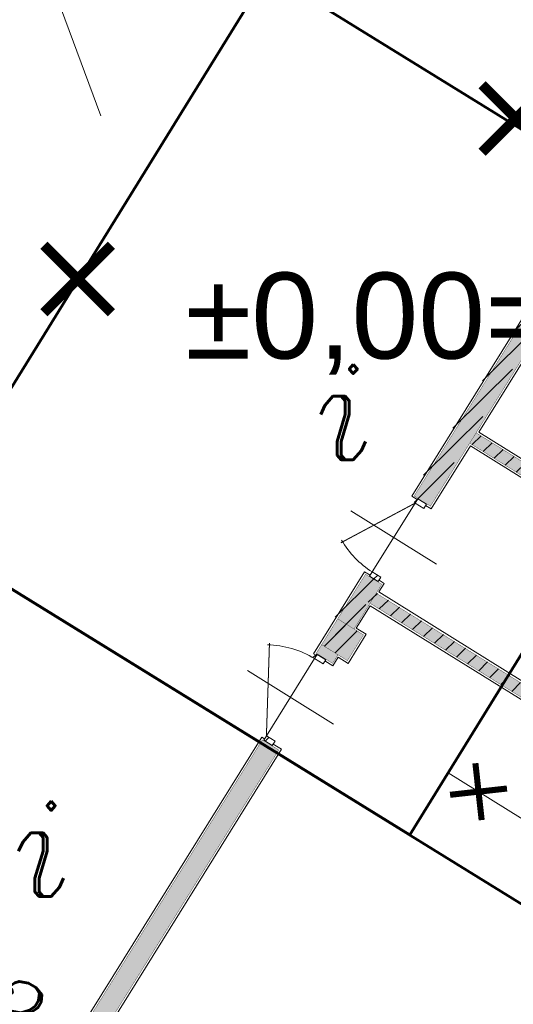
# Model space of a CAD drawing. Extents: x 4615668 to 9294084, y 5325188 to 10688993.
# Tile 627 of 656: x 4651593 to 4651598, y 5338721 to 5338731. Entities that reach past the tile are written whole.
import ezdxf
from ezdxf.enums import TextEntityAlignment as Align

# ---------------------------------------------------------------- set-up
doc = ezdxf.new("R2010")
doc.units = 0
doc.header["$MEASUREMENT"] = 0
doc.linetypes.add('DASHED', pattern=[19.049999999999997, 12.7, -6.35])
doc.linetypes.add('l812_500', pattern=[3, 2, -1])
for name, color, linetype, lineweight in [('00_GM_DR_SKARPY', 96, 'Continuous', 15), ('budynek', 7, 'Continuous', 53), ('funkcja_kondygnacja', 7, 'Continuous', 13), ('pkt_wys', 7, 'Continuous', 13), ('w', 7, 'Continuous', 13), ('warst_przeryw', 7, 'l812_500', 0), ('Wymiar', 7, 'Continuous', 9)]:
    doc.layers.add(name, color=color, linetype=linetype, lineweight=lineweight)
doc.layers.add('sciany', color=1, linetype='Continuous')
doc.layers.add('STOLARKA', color=4, linetype='Continuous')
doc.styles.add('Style-Arial', font='arial.ttf')
doc.styles.add('Style-ITALIC_1250', font='ITALIC_1250.shx')
pattern_1 = [(45, (-16734.60844200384, 1868.813515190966), (-0.0883883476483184, 0.0883883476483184), [])]

# ---------------------------------------------------------------- blocks, each defined once
blk = doc.blocks.new('G$CA76AC6B6')
at = {"layer": 'sciany', "color": 11, "lineweight": 0, "ltscale": 40, "const_width": 0.06000000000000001}
for points in [[(14.55095768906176, 12.23870532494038), (14.61299097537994, 11.67630148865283)], [(14.30077241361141, 11.92648676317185), (14.86317625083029, 11.98852005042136)]]:
    blk.add_lwpolyline(points, dxfattribs=at)
blk = doc.blocks.new('G$CE3CC9D66')
at = {"layer": 'Wymiar', "lineweight": 0, "ltscale": 40}
blk.add_blockref('G$CA76AC6B6', (0, 0), dxfattribs=at)
blk = doc.blocks.new('G$CF45FC2ED')
at = {"layer": 'STOLARKA', "color": 252, "linetype": 'Continuous', "lineweight": 0}
for p, q in [((45, 100.0000000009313), (45, 0)), ((85, 49.99999999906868), (5, 49.99999999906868))]:
    blk.add_line(p, q, dxfattribs=at)
at = {"layer": 'STOLARKA', "color": 252, "linetype": 'Continuous', "lineweight": 0, "const_width": 0.9999999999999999}
blk.add_lwpolyline([(5, 50), (77.05658363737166, 91.6018879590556)], dxfattribs=at)
at = {"layer": 'STOLARKA', "color": 252, "linetype": 'Continuous', "lineweight": 0}
for points in [[(5, 40), (5, 50), (0, 50), (0, 40)], [(85, 40), (85, 50), (90, 50), (90, 40)]]:
    blk.add_lwpolyline(points, close=True, dxfattribs=at)
blk.add_arc((-5, 49.99999999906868), 90, 0, 28.08978682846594, dxfattribs=at)
blk = doc.blocks.new('G$C8361AC1F')
at = {"layer": 'STOLARKA', "color": 252, "linetype": 'Continuous', "lineweight": 0}
for p, q in [((50, 100.0000000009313), (50, 0)), ((5, 50), (95, 49.99999999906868))]:
    blk.add_line(p, q, dxfattribs=at)
at = {"layer": 'STOLARKA', "color": 252, "linetype": 'Continuous', "lineweight": 0, "const_width": 0.9999999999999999}
blk.add_lwpolyline([(95, 50), (15.32566285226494, 95.99999999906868)], dxfattribs=at)
at = {"layer": 'STOLARKA', "color": 252, "linetype": 'Continuous', "lineweight": 0}
for points in [[(5, 40), (5, 50), (0, 50), (0, 40)], [(95, 40), (95, 50), (100, 50), (100, 40)]]:
    blk.add_lwpolyline(points, close=True, dxfattribs=at)
blk.add_arc((95, 49.99999999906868), 90, 148.7266556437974, 180, dxfattribs=at)
blk = doc.blocks.new('G$CB8F5CD2F')
at = {"layer": 'sciany', "ltscale": 40}
h = blk.add_hatch(color=0, dxfattribs=at)
h.dxf.hatch_style = 1
h.paths.add_polyline_path([(1481.682154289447, 584.0912878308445), (1481.682154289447, 564.3412878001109), (1451.682154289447, 564.249999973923), (1451.682154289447, 584.0000000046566)])
h.paths.add_polyline_path([(1451.682154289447, 614.0000000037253), (1451.682154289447, 716.1306915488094), (1414.079520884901, 716.1306915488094), (1414.079520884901, 726.1306915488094), (1451.682154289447, 726.1306915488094), (1451.682154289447, 830.1306915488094), (1316.682154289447, 830.1306915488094), (1316.682154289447, 726.2637978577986), (1323.079520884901, 726.130691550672), (1323.079520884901, 716.130691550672), (1316.807222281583, 716.130691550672), (1316.682154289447, 596.0000000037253), (1323.079520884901, 596.0000000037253), (1323.079520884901, 584.0000000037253), (1298.284787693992, 584.0220370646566), (1298.284787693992, 596.0000000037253), (1304.182154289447, 596.0000000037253), (1304.182154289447, 716.1306915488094), (1298.284787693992, 716.3450071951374), (1298.284787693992, 726.130691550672), (1304.182154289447, 726.130691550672), (1304.182154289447, 830.1306915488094), (1169.182154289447, 830.1306915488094), (1169.182154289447, 726.1306915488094), (1206.284787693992, 726.1306915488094), (1206.284787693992, 716.1306915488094), (1169.182154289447, 716.1306915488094), (1169.182154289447, 596.0000000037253), (1197.284787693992, 596.0000000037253), (1197.284787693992, 584.0000000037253), (1157.182154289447, 584.0000000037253), (1157.192699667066, 644.1244061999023), (900.6874269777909, 644.1244061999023), (900.6768816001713, 614.0000000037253), (881.6821542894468, 614.0000000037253), (881.6821542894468, 666.0000000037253), (900.6821542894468, 666.0000000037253), (900.6821542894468, 655.6287013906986), (1157.182154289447, 655.8207276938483), (1157.182154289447, 830.3914445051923), (900.6821542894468, 830.3914445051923), (900.6821542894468, 757.0000000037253), (881.6821542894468, 757.0000000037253), (881.6821542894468, 1072.951534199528), (900.6821542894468, 1073.000000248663), (900.6821542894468, 1063.000000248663), (958.1052840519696, 1063.000000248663), (958.1052840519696, 1051.000000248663), (900.6821542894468, 1051.000000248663), (900.6821542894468, 842.3914445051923), (1451.682154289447, 842.3914445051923), (1451.754798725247, 947.3524121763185), (1481.682154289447, 947.353846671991), (1481.682154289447, 614.2086764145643)])
h = blk.add_hatch(color=0, dxfattribs=at)
h.dxf.hatch_style = 1
h.paths.add_polyline_path([(881.6821542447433, 584.0029076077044), (911.6821542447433, 584.0029076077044), (911.6821542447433, 614.0029076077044), (881.6821542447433, 614.0029076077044)])
h = blk.add_hatch(color=0, dxfattribs=at)
h.dxf.hatch_style = 1
h.paths.add_polyline_path([(896.6821542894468, 574.0000000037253), (896.6821542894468, 584.0000000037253), (881.6821542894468, 584.0000000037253), (881.6821542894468, 574.0000000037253)])
h.paths.add_polyline_path([(900.6821542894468, 584.0000000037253), (896.6821542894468, 584.0000000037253), (896.6821542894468, 574.0000000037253), (900.6821542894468, 574.0000000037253), (900.6821542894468, 584.0000000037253)], is_closed=False)
h = blk.add_hatch(color=0, dxfattribs=at)
h.dxf.hatch_style = 1
h.paths.add_polyline_path([(894.1821542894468, 473.1539036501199), (881.6821542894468, 473.1539036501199), (881.6821542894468, 74.00000000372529), (894.1821542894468, 74.00000000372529), (894.1821542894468, 473.1539036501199)], is_closed=False)
h.paths.add_polyline_path([(900.6821542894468, 473.1539036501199), (894.1821542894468, 473.1539036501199), (894.1821542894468, 74.00000000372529), (900.6821542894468, 74.00000000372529), (900.6821542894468, 473.1539036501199)], is_closed=False)
at = {"layer": 'sciany', "color": 0, "lineweight": 0, "ltscale": 40}
for points in [[(896.1052840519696, 1075.000000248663), (879.6821542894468, 1075.000000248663), (879.6821542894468, 755.5893839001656), (886.1821542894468, 755.5893839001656)], [(962.1052840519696, 1052.22507028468), (962.1052840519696, 1049.000000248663), (902.6821542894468, 1049.000000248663), (902.6821542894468, 844.3914445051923), (1449.682154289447, 844.3914445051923), (1449.682154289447, 949.353846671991), (1475.682154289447, 949.353846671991)], [(896.1821542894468, 668.0000000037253), (902.1052840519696, 668.0000000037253), (902.1052840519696, 658.0000000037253), (1155.182154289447, 658.0000000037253), (1155.182154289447, 828.3914445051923), (902.6821542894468, 828.3914445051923), (902.6821542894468, 755.0000000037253), (896.1821542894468, 755.0000000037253)], [(883.0154876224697, 572.0000000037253), (879.6821542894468, 572.0000000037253), (879.6821542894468, 667.5000000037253), (886.1821542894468, 667.5000000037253)], [(1199.284787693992, 584.8293712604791), (1199.284787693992, 582.0000000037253), (1155.182154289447, 582.0000000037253), (1155.182154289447, 642.0000000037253), (902.1052840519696, 642.0000000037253), (902.1052840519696, 616.0000000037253), (913.6052840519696, 616.0000000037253), (913.6052840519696, 582.0000000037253), (902.1052840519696, 582.0000000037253), (902.1052840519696, 572.0000000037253), (893.0154876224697, 572.0000000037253)], [(694.2686444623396, 43.99999999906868), (694.2686444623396, 76.00000000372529), (879.6821542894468, 76.00000000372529), (879.6821542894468, 475.1539036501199), (883.0154876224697, 475.1539036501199)], [(893.0154876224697, 475.1539036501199), (902.6821542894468, 475.1539036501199), (902.6821542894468, 76.00000000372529), (1449.682154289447, 76.00000000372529), (1449.682154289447, 95.75000003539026), (1475.682154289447, 95.75000003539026)]]:
    blk.add_lwpolyline(points, dxfattribs=at)
at = {"layer": 'sciany', "color": 0, "ltscale": 40, "const_width": 0.3}
for points in [[(900.6821542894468, 655.6287013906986), (1157.182154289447, 656.0000000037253), (1157.182154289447, 830.3914445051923), (900.6821542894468, 830.3914445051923), (900.6821542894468, 757.0000000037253), (881.6821542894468, 757.0000000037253), (881.6821542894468, 1073.000000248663), (900.6821542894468, 1073.000000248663), (900.6821542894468, 1063.000000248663), (960.6821542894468, 1063.000000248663), (960.6821542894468, 1051.000000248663), (900.6821542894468, 1051.000000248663), (900.6821542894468, 756.9314009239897)], [(1481.682154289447, 947.353846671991), (1451.754799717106, 947.353846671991), (1451.682154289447, 842.3914445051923), (900.6821542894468, 842.3914445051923), (900.6821542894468, 1051.000000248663)], [(900.6821542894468, 644.0000000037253), (1157.182154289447, 644.0000000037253)], [(900.6821542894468, 666.0000000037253), (881.6821542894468, 666.0000000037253), (881.6821542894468, 614.0000000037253), (900.6821542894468, 614.0000000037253), (900.6821542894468, 666.0000000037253)], [(900.6821542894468, 584.0000000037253), (900.6821542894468, 574.0000000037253), (881.6821542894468, 574.0000000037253), (881.6821542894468, 584.0000000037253)]]:
    blk.add_lwpolyline(points, dxfattribs=at)
for points in [[(881.6821542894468, 584.0000000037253), (911.6821542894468, 584.0000000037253), (911.6821542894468, 614.0000000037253), (881.6821542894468, 614.0000000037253)], [(881.6821542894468, 74.00000000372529), (900.6821542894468, 74.00000000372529), (900.6821542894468, 473.1539036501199), (881.6821542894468, 473.1539036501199)]]:
    blk.add_lwpolyline(points, close=True, dxfattribs=at)
at = {"layer": 'sciany', "color": 0, "ltscale": 40, "xscale": -1}
for name, p, rotation in [('G$CF45FC2ED', (936.1821542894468, 756.5000000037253), 89.99999999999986), ('G$C8361AC1F', (933.0154876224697, 573.5000000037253), 89.9999999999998)]:
    blk.add_blockref(name, p, dxfattribs=dict(at, rotation=rotation))
blk = doc.blocks.new('G$C3390F2A0')
at = {"layer": 'budynek', "color": 7, "linetype": 'Continuous', "lineweight": 53, "flags": 128}
for points in [[(107.2088223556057, 133.1780143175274), (112.0360984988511, 130.1964614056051), (115.4588223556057, 135.7380143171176), (110.6315462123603, 138.71956722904)], [(112.0688223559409, 124.2780143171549), (101.7832368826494, 130.6308759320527), (104.4188223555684, 134.8980143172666), (114.7044078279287, 128.5451527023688)]]:
    blk.add_lwpolyline(points, close=True, dxfattribs=at)
at = {"layer": 'w', "color": 160, "linetype": 'Continuous', "lineweight": 13, "flags": 128}
blk.add_lwpolyline([(125.6542484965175, 104.5398218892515), (115.717721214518, 111.9830560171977), (117.0745047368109, 120.8826195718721), (116.2406627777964, 127.7126667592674), (114.5846570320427, 129.4587666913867), (112.4150489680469, 130.8100002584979)], dxfattribs=at)
at = {"layer": 'warst_przeryw', "color": 21, "linetype": 'l812_500', "lineweight": 0, "flags": 128}
blk.add_lwpolyline([(105.5620271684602, 147.0891410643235), (106.1374458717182, 145.3456941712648), (106.2371565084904, 145.0390855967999), (106.4348837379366, 144.4252729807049), (106.698919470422, 143.6069977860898), (106.8328841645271, 143.198545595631), (106.9691989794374, 142.7909205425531), (107.0384842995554, 142.5875049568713), (107.1798039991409, 142.181641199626), (107.252035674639, 141.9792624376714), (107.3626254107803, 141.6764833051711), (108.9826448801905, 137.3053403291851)], dxfattribs=at)
at = {"layer": 'funkcja_kondygnacja', "color": 7, "linetype": 'Continuous', "lineweight": 13, "style": 'Style-ITALIC_1250'}
for p in [(111.3772104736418, 134.3750736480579), (108.3920101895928, 130.0579863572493)]:
    blk.add_text('i', height=0.9400000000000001, dxfattribs=at).set_placement(p, align=Align.MIDDLE_CENTER)
at = {"layer": 'pkt_wys', "color": 7, "linetype": 'Continuous', "lineweight": 13, "style": 'Style-ITALIC_1250'}
blk.add_text('ppp=311.65m', height=0.6800000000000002, rotation=329.4418966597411, dxfattribs=at).set_placement((105.4113733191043, 129.6269306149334))
blk = doc.blocks.new('G$C8E15AEAE')
at = {"layer": 'sciany', "lineweight": 0, "ltscale": 40, "const_width": 0.1}
for points in [[(0.0353553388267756, 0.0353553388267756), (0.7021742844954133, 0.7021742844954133)], [(0.0353553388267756, 0.7021742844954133), (0.7021742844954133, 0.0353553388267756)]]:
    blk.add_lwpolyline(points, dxfattribs=at)

msp = doc.modelspace()

# ---------------------------------------------------------------- hatches: boundary and pattern name
at = {"lineweight": 0, "ltscale": 40, "transparency": 33554687}
h = msp.add_hatch(dxfattribs=at)
h.set_pattern_fill('ANSI31', color=256)
h.set_pattern_definition(pattern_1)
h.paths.add_polyline_path([(4651600.961831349, 5338721.874284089), (4651600.735954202, 5338722.014817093), (4651600.799346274, 5338722.11670647), (4651601.02522342, 5338721.976173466), (4651601.659834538, 5338722.996176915), (4651601.349049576, 5338723.189536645), (4651601.401876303, 5338723.274444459), (4651601.712661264, 5338723.081084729), (4651602.262059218, 5338723.964126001), (4651601.124294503, 5338724.672004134), (4651600.574896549, 5338723.788962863), (4651600.62921519, 5338723.75516767), (4651600.576388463, 5338723.670259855), (4651600.522069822, 5338723.704055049), (4651599.887458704, 5338722.6840516), (4651599.941777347, 5338722.650256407), (4651599.878385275, 5338722.548367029), (4651599.667858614, 5338722.679349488), (4651599.731250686, 5338722.781238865), (4651599.781323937, 5338722.750085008), (4651600.415935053, 5338723.770088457), (4651600.365861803, 5338723.801242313), (4651600.418688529, 5338723.886150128), (4651600.46876178, 5338723.854996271), (4651601.018159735, 5338724.738037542), (4651599.880395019, 5338725.445915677), (4651599.330997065, 5338724.562874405), (4651599.646027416, 5338724.366873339), (4651599.59320069, 5338724.281965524), (4651599.278170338, 5338724.477966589), (4651598.643559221, 5338723.457963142), (4651598.873681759, 5338723.314788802), (4651598.810289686, 5338723.212899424), (4651598.478277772, 5338723.419465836), (4651598.79523813, 5338723.928912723), (4651596.595473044, 5338725.297531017), (4651596.436992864, 5338725.042807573), (4651596.275668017, 5338725.143178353), (4651596.550366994, 5338725.584698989), (4651596.711691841, 5338725.484328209), (4651596.658865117, 5338725.399420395), (4651598.858630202, 5338724.030802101), (4651599.779883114, 5338725.511521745), (4651597.580118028, 5338726.880140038), (4651597.192415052, 5338726.256989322), (4651597.031090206, 5338726.357360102), (4651598.700414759, 5338729.040447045), (4651598.861739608, 5338728.940076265), (4651598.808912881, 5338728.855168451), (4651599.318359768, 5338728.538208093), (4651599.254967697, 5338728.436318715), (4651598.745520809, 5338728.753279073), (4651597.6435101, 5338726.982029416), (4651602.326828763, 5338724.068229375), (4651602.88340352, 5338724.962805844), (4651603.138126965, 5338724.804325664), (4651601.117504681, 5338721.556601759), (4651600.862781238, 5338721.715081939)])
h.paths.add_polyline_path([(4651600.125135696, 5338728.027133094), (4651600.07230897, 5338727.942225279), (4651600.114762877, 5338727.915811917), (4651600.167589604, 5338728.000719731)], flags=16)
h.paths.add_polyline_path([(4651601.355177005, 5338723.303499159), (4651601.302350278, 5338723.218591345), (4651601.344804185, 5338723.192177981), (4651601.397630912, 5338723.277085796)], flags=16)
h.paths.add_polyline_path([(4651596.121433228, 5338724.885813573), (4651596.376156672, 5338724.727333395), (4651596.534636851, 5338724.982056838), (4651596.279913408, 5338725.140537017)], flags=16)
h.paths.add_polyline_path([(4651598.85683118, 5338729.007906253), (4651598.771923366, 5338729.060732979), (4651598.745510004, 5338729.018279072), (4651598.830417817, 5338728.965452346)], flags=16)
h.paths.add_polyline_path([(4651600.961831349, 5338721.874284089), (4651601.216554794, 5338721.71580391), (4651601.375034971, 5338721.970527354), (4651601.120311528, 5338722.129007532)], flags=16)
h.paths.add_polyline_path([(4651603.581871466, 5338725.517551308), (4651603.169823, 5338724.855270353), (4651603.118878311, 5338724.88696639), (4651603.530926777, 5338725.549247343)], flags=16)
h.paths.add_polyline_path([(4651603.138126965, 5338724.804325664), (4651603.169823, 5338724.855270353), (4651603.118878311, 5338724.88696639), (4651603.087182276, 5338724.836021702)], flags=16)
h.paths.add_polyline_path([(4651601.117504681, 5338721.556601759), (4651601.085808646, 5338721.50565707), (4651601.034863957, 5338721.537353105), (4651601.066559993, 5338721.588297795)], flags=16)
h = msp.add_hatch(dxfattribs=at)
h.set_pattern_fill('ANSI31', color=256)
h.set_pattern_definition(pattern_1)
h.paths.add_polyline_path([(4651597.040244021, 5338726.286888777), (4651597.125151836, 5338726.234062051), (4651597.1515652, 5338726.276515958), (4651597.066657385, 5338726.329342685)])
h = msp.add_hatch(dxfattribs=at)
h.set_pattern_fill('ANSI31', color=256)
h.set_pattern_definition(pattern_1)
h.paths.add_polyline_path([(4651596.617630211, 5338725.607626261), (4651596.702538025, 5338725.554799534), (4651596.676124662, 5338725.512345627), (4651596.591216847, 5338725.565172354)])
h = msp.add_hatch(dxfattribs=at)
h.set_pattern_fill('ANSI31', color=256)
h.set_pattern_definition(pattern_1)
h.paths.add_polyline_path([(4651596.135780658, 5338724.69433617), (4651596.050872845, 5338724.747162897), (4651596.077286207, 5338724.789616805), (4651596.162194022, 5338724.736790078)])
h.paths.add_polyline_path([(4651596.121433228, 5338724.885813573), (4651596.376156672, 5338724.727333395), (4651596.534636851, 5338724.982056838), (4651596.279913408, 5338725.140537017)], flags=16)
h = msp.add_hatch(dxfattribs=at)
h.set_pattern_fill('ANSI31', color=256)
h.set_pattern_definition(pattern_1)
h.paths.add_polyline_path([(4651595.660340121, 5338723.930165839), (4651595.575432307, 5338723.982992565), (4651595.549018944, 5338723.940538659), (4651595.633926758, 5338723.887711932)])

# ---------------------------------------------------------------- block references
at = {"lineweight": 0, "ltscale": 40}
for p in [(4651597.691446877, 5338729.705464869), (4651593.361800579, 5338728.117859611)]:
    msp.add_blockref('G$C8E15AEAE', p, dxfattribs=at)
at = {"layer": 'Wymiar', "color": 242, "linetype": 'DASHED', "lineweight": 30, "ltscale": 0.01}
msp.add_blockref('G$C3390F2A0', (4651484.976699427, 5338592.795857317), dxfattribs=at)
at = {"layer": 'Wymiar', "lineweight": 0, "ltscale": 40, "xscale": 0.01, "yscale": 0.01, "zscale": 0.01, "rotation": 328.1115445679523}
msp.add_blockref('G$CB8F5CD2F', (4651585.570573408, 5338724.571643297), dxfattribs=at)
at = {"layer": 'Wymiar', "lineweight": 0, "ltscale": 40}
msp.add_blockref('G$CE3CC9D66', (4651583.10993185, 5338711.461510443), dxfattribs=at)

# ---------------------------------------------------------------- texts
at = {"layer": '00_GM_DR_SKARPY', "insert": (4651594.794581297, 5338728.550179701), "char_height": 1, "width": 18.79679995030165, "attachment_point": 1, "style": 'Style-Arial'}
msp.add_mtext('{\\H0.85x;\\C0;%%P0,00= 311,oo}', dxfattribs=at)

doc.saveas('drawing.dxf')
